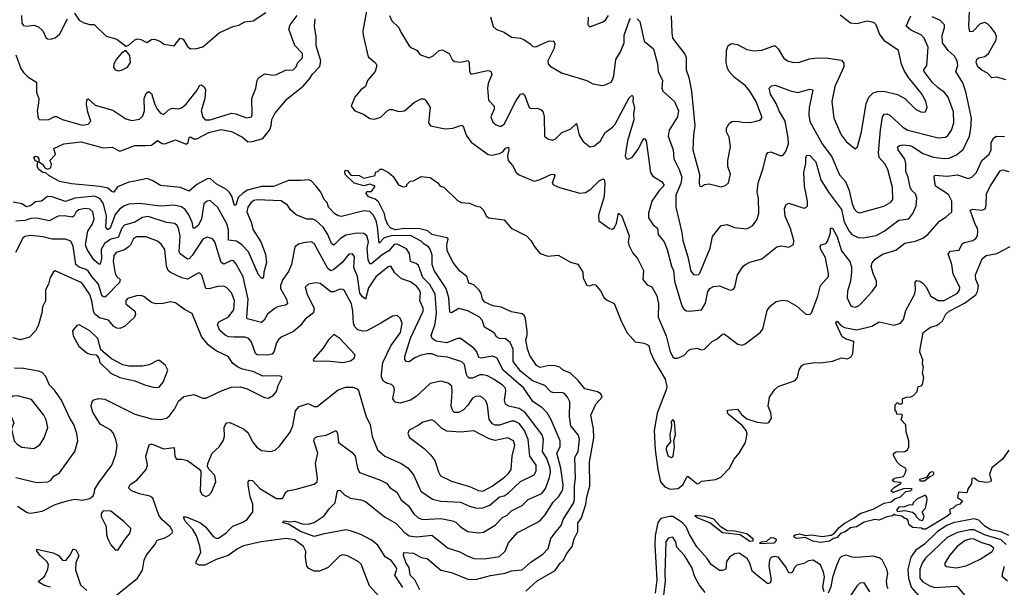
# Model space of a CAD drawing. Extents: x 1771496 to 1971148, y 471553 to 643630.
# Tile 324 of 656: x 1821760 to 1828295, y 564775 to 568538. Entities that reach past the tile are written whole.
import ezdxf

# ---------------------------------------------------------------- set-up
doc = ezdxf.new("R2010")
doc.units = 0

msp = doc.modelspace()

# ---------------------------------------------------------------- linework, layer by layer
at = {"layer": '0CON10XD'}
for points in [[(1821735.8, 568305), (1821768.8, 568215), (1821785, 568187.8), (1821817.3, 568157.3), (1821872.9, 568125), (1821872.6, 568055), (1821887, 568015), (1821884.8, 567985), (1821875.9, 567935), (1821882.7, 567885), (1821893.8, 567873.8), (1821954.6, 567875.4), (1821993, 567897), (1822005, 567896.7), (1822045, 567876.8), (1822175, 567839.7), (1822213.9, 567846.1), (1822233.1, 567865), (1822212.3, 567925), (1822203.3, 567975), (1822205, 568007.5), (1822215, 568013.8), (1822261.1, 567971.1), (1822379.2, 567939.2), (1822465, 567881.8), (1822505, 567868.9), (1822555, 567878.6), (1822578.5, 567901.5), (1822588.2, 567935), (1822587.3, 568015), (1822600.7, 568049.3), (1822615, 568062), (1822635, 568048.8), (1822658.2, 567975), (1822675, 567943.3), (1822695, 567918.1), (1822715, 567909.2), (1822755, 567945.7), (1822775, 567951.4), (1822815, 567947.1), (1822835, 567953.3), (1822865, 567977.3), (1822884.6, 568005), (1822934.4, 568065), (1822955, 568103.3), (1822965, 568106), (1822985, 568093.3), (1822993.1, 568073.1), (1822988.1, 568015), (1822963.7, 567933.7), (1822975, 567892), (1822990.8, 567875), (1823025, 567874.1), (1823165, 567917.7), (1823195, 567914.6), (1823265, 567887.8), (1823298, 567895), (1823304.3, 567905.7), (1823300.5, 568015), (1823328.2, 568085), (1823335.6, 568134.4), (1823345, 568152), (1823385, 568179.2), (1823445, 568170), (1823465, 568174.2), (1823525, 568204.2), (1823575, 568206), (1823594.2, 568225), (1823606.5, 568253.5), (1823637.1, 568285), (1823636.9, 568315), (1823587, 568367), (1823547.3, 568475), (1823556, 568504), (1823602.1, 568565)], [(1821773.2, 568565), (1821774.5, 568515), (1821785, 568500.8), (1821805, 568494.3), (1821855, 568502.5), (1821885, 568491.5), (1821913.3, 568465), (1821935, 568421.2), (1821945, 568411.2), (1821965, 568408.8), (1821995, 568417.5), (1822026.2, 568443.8), (1822077.1, 568545)], [(1822125, 568581.2), (1822155.7, 568535), (1822185, 568516.5), (1822225, 568505.5), (1822255, 568506.5), (1822335, 568430), (1822405, 568410), (1822465, 568362.5), (1822485, 568368.8), (1822525, 568404), (1822545, 568412), (1822565, 568408), (1822605, 568386), (1822635, 568405.8), (1822655, 568409.2), (1822694.1, 568394.1), (1822716.1, 568376.1), (1822785, 568364.3), (1822825, 568416.7), (1822845, 568410), (1822875, 568360.9), (1822895, 568344.6), (1822933.1, 568346.9), (1822975, 568358.5), (1823085, 568451.4), (1823175, 568492), (1823215, 568501.2), (1823255, 568524), (1823310, 568530), (1823393.8, 568585)], [(1824062, 568595), (1824038.1, 568465), (1824040, 568435), (1824072.2, 568292.2), (1824122.7, 568252.7), (1824131.2, 568235), (1824119.2, 568195), (1824068.8, 568135), (1824054.4, 568095.6), (1824025, 568072.5), (1823984.3, 568025), (1823960, 567965), (1823985, 567933.1), (1824042.9, 567912.9), (1824085, 567884), (1824115, 567878.8), (1824157.3, 567892.7), (1824200, 567935), (1824215, 567942), (1824235, 567942), (1824275, 567928.8), (1824315, 567934.2), (1824379.5, 567990.5), (1824425, 568012.5), (1824445, 568013.8), (1824455, 568003.3), (1824484.2, 567955), (1824473.8, 567855), (1824486.7, 567835), (1824585, 567813.5), (1824635, 567820), (1824695, 567839.2), (1824705, 567826.7), (1824723.4, 567773.4), (1824757.2, 567727.2), (1824870, 567645), (1824895, 567639.1), (1824945, 567651.2), (1824967.1, 567662.9), (1824985, 567685.4), (1825003.6, 567693.6), (1825005.8, 567675), (1824997.1, 567635), (1825001.4, 567605), (1825030.9, 567570.9), (1825055.4, 567525.4), (1825075, 567510.6), (1825175, 567467.8), (1825215, 567479.1), (1825285, 567512.1), (1825304.6, 567514.6), (1825312.1, 567505), (1825293.6, 567453.6), (1825302.7, 567442.7), (1825343.3, 567425), (1825478.8, 567388.8), (1825515, 567391.4), (1825550, 567415), (1825605, 567470), (1825633, 567483), (1825639.2, 567479.2), (1825644.3, 567455), (1825639.2, 567365), (1825602.5, 567242.5), (1825604.4, 567205), (1825675, 567152.9), (1825695, 567149.2), (1825708.9, 567161.1), (1825721.7, 567188.3), (1825734.3, 567255), (1825757.3, 567235), (1825805.7, 567105.7), (1825798.2, 567065), (1825802.4, 567042.4), (1825829.2, 566989.2), (1825861.1, 566955), (1825900.6, 566875), (1825895.7, 566815), (1825925, 566780), (1825955, 566765.8), (1825987.7, 566707.7), (1825998.9, 566655), (1825998.2, 566565), (1826051.2, 566441.2), (1826077.5, 566335), (1826095, 566301.9), (1826105, 566294.5), (1826125, 566294.4), (1826167.4, 566312.6), (1826202.1, 566347.9), (1826215, 566353.5), (1826255, 566360), (1826285, 566348.6), (1826305, 566352.9), (1826355, 566404.3), (1826388.7, 566421.3), (1826425, 566454), (1826435, 566456.2), (1826527.3, 566387.3), (1826555, 566380), (1826575, 566388), (1826673.8, 566465), (1826693.3, 566486.7), (1826720.9, 566609.1), (1826741.3, 566638.7), (1826781.2, 566668.8), (1826825, 566679.2), (1826855, 566674.3), (1826918.3, 566638.3), (1826977.5, 566585), (1827005, 566583.3), (1827015.6, 566594.4), (1827057.3, 566705), (1827075.3, 566774.7), (1827127.3, 566835), (1827128.8, 566855), (1827108.1, 566958.1), (1827077.5, 567015), (1827073.5, 567035), (1827080, 567045), (1827111.2, 567055), (1827122.3, 567067.7), (1827142.1, 567125), (1827141.5, 567155), (1827155, 567156.8), (1827185, 567098.6), (1827214.8, 567004.8), (1827268.5, 566935), (1827279.9, 566899.9), (1827280.6, 566865), (1827274.4, 566805), (1827255, 566738.8), (1827252.1, 566695), (1827275, 566644.3), (1827285, 566635.6), (1827305, 566632.2), (1827325, 566639.5), (1827344.3, 566655.7), (1827417.5, 566735), (1827445.7, 566775), (1827447.5, 566805), (1827423.6, 566855), (1827410.6, 566905), (1827417.1, 566925), (1827438.6, 566951.4), (1827486.3, 566983.7), (1827575, 567010.5), (1827635, 567055.4), (1827705, 567070.8), (1827755, 567090), (1827786.9, 567115), (1827865, 567202.9), (1827908.8, 567231.2), (1827945.6, 567265), (1827946.2, 567335), (1827925, 567378.2), (1827838.7, 567435), (1827830, 567495), (1827833.1, 567506.9), (1827915, 567499.8), (1827985, 567508.9), (1828055, 567485.6), (1828080, 567495), (1828109.5, 567525), (1828146.2, 567605), (1828195, 567647.3), (1828206.7, 567675), (1828208.1, 567725), (1828225.5, 567754.5), (1828242.5, 567765), (1828295, 567762.9)], [(1824214.7, 568565), (1824230.4, 568530.4), (1824277.5, 568487.5), (1824289.6, 568455), (1824345.7, 568365.7), (1824360.9, 568350.9), (1824390.8, 568339.2), (1824399.2, 568335), (1824415, 568308), (1824475, 568286.2), (1824505, 568298), (1824544, 568335), (1824565, 568337.9), (1824610.6, 568315), (1824630.5, 568275), (1824645, 568261.2), (1824685, 568256.2), (1824736.9, 568266.9), (1824742.5, 568255), (1824746, 568196), (1824755, 568177.5), (1824865, 568201.4), (1824888, 568198), (1824894.4, 568175), (1824868.8, 568115), (1824865.5, 568085), (1824872.5, 568005), (1824910, 567965), (1824908.6, 567945), (1824886.5, 567895), (1824899.8, 567859.8), (1824921.5, 567841.5), (1824945, 567831.8), (1824955, 567831.8), (1824974.7, 567845.3), (1825055, 568002), (1825085, 568044.2), (1825098.6, 568048.6), (1825109.5, 568039.5), (1825142, 567955), (1825155, 567950), (1825195, 567952.5), (1825220.3, 567940.3), (1825234.3, 567924.3), (1825241.4, 567895), (1825243.8, 567765), (1825265, 567748.8), (1825295, 567738.8), (1825315, 567746.2), (1825358.8, 567791.2), (1825415, 567812), (1825455, 567850), (1825472.4, 567772.4), (1825500.7, 567730.7), (1825545, 567696.2), (1825575, 567700.8), (1825614.4, 567735), (1825645, 567791.2), (1825695, 567825.3), (1825711.8, 567845), (1825805, 568021.2), (1825825, 568037.1), (1825832.5, 568025), (1825829.2, 567995), (1825840.8, 567955), (1825834.4, 567915), (1825836.4, 567875), (1825794, 567735), (1825779.2, 567635), (1825785, 567617.5), (1825793.6, 567613.6), (1825825, 567624), (1825865, 567679.2), (1825895, 567738.8), (1825905, 567751.2), (1825909.2, 567749.2), (1825917.3, 567735), (1825946.1, 567526.1), (1825961.8, 567501.8), (1826020, 567465), (1826034.5, 567445), (1826032.3, 567435), (1826004.2, 567405.8), (1825954.6, 567335), (1825933.1, 567255), (1825932.9, 567225), (1825965, 567178.6), (1825992.2, 567155), (1825998.1, 567115), (1826036.5, 567065), (1826058, 567015), (1826085.3, 566905), (1826099.1, 566875), (1826106.4, 566805), (1826155, 566640), (1826168.2, 566618.2), (1826185, 566608.1), (1826205.5, 566605.5), (1826285, 566614.3), (1826312.3, 566657.7), (1826327.7, 566735), (1826341.1, 566755), (1826365, 566768.8), (1826405, 566774.4), (1826475, 566744.2), (1826495, 566750), (1826505.7, 566765), (1826525, 566846.2), (1826561.2, 566905), (1826576.7, 566915)], [(1824885, 568558), (1824902.8, 568492.8), (1824925, 568472.5), (1824975, 568455.8), (1825025, 568422.5), (1825085, 568415.7), (1825106.8, 568406.8), (1825147.1, 568377.1), (1825165, 568360), (1825185, 568358.6), (1825275, 568397.5), (1825305, 568395.8), (1825311.1, 568375), (1825305.5, 568345), (1825265.5, 568265), (1825268.1, 568245), (1825280.6, 568230.6), (1825355, 568185.7), (1825525, 568134.2), (1825565, 568113.1), (1825625, 568102.9), (1825645, 568105.8), (1825685, 568123.8), (1825695, 568140), (1825703.6, 568166.4), (1825715.9, 568274.1), (1825747.2, 568325), (1825772, 568385), (1825771.1, 568435), (1825807.5, 568535), (1825815, 568547.1)], [(1825533.3, 568555), (1825531.2, 568505), (1825545, 568491.2), (1825625, 568520.8), (1825648, 568535), (1825666.9, 568565)], [(1825858, 568545), (1825875.4, 568525.4), (1825905.8, 568395), (1825965.6, 568345), (1825993.2, 568245), (1825998.2, 568195), (1826027.3, 568135), (1826022.5, 568085), (1826027.5, 568065), (1826105, 567996.7), (1826131.9, 567935), (1826126, 567895), (1826070.3, 567805), (1826063.9, 567765), (1826098.2, 567675), (1826101.3, 567615), (1826137.6, 567545), (1826153.9, 567495), (1826149, 567451), (1826114, 567375), (1826114.6, 567295), (1826155, 567126.2), (1826161.4, 567075), (1826194.7, 566965), (1826215, 566871.2), (1826235, 566845.8), (1826265, 566848.6), (1826275, 566857.5), (1826343.2, 567023.2), (1826358.3, 567101.7), (1826415.6, 567174.4), (1826455, 567180.6), (1826505, 567159.4), (1826585, 567151.8), (1826625, 567173.1), (1826654.5, 567215), (1826665.4, 567255), (1826662.7, 567355), (1826654.4, 567395), (1826661.5, 567455), (1826695.4, 567554.6), (1826715.6, 567644.4), (1826725, 567658), (1826745, 567661.9), (1826805, 567638.1), (1826825, 567637.5), (1826845, 567664), (1826861.6, 567715), (1826860.9, 567755), (1826840.8, 567865), (1826800, 567935), (1826781.7, 567981.7), (1826742, 568045), (1826734, 568085), (1826749.7, 568100.3), (1826775, 568103.1), (1826875.8, 568065.8), (1826925, 568056.2), (1827005, 568077.5), (1827023.1, 568073.1), (1827000.8, 567955), (1826997.8, 567905), (1827005, 567864.2), (1827085, 567714.6), (1827149.4, 567629.4), (1827200.5, 567510.5), (1827240.2, 567465), (1827266.1, 567406.1), (1827285, 567316.7), (1827297.5, 567285), (1827315, 567264.6), (1827335, 567257.5), (1827495, 567302.5), (1827542.1, 567327.9), (1827554.6, 567345), (1827552, 567425), (1827522.5, 567545), (1827502.6, 567582.6), (1827465, 567624.4), (1827459.5, 567655), (1827472.8, 567807.2), (1827486.4, 567893.6), (1827497.2, 567912.8), (1827515, 567914.5), (1827535, 567904.6), (1827620.7, 567825), (1827655, 567805.2), (1827855, 567753.8), (1827905, 567760.3), (1827920.2, 567769.8), (1827943.8, 567806.2), (1827958.7, 567855), (1827957.7, 567927.7), (1827921.2, 568025), (1827896.8, 568055), (1827855.6, 568085.6), (1827816.7, 568125), (1827761.8, 568195), (1827760, 568205), (1827781.1, 568235), (1827789.1, 568355), (1827761.8, 568415), (1827745.5, 568435), (1827671.7, 568471.7), (1827644.4, 568495), (1827674.4, 568564.4)], [(1826083.8, 568563.8), (1826087.3, 568452.7), (1826093.1, 568415), (1826175, 568309.2), (1826183, 568287), (1826182.5, 568205), (1826202.1, 568155), (1826219.6, 568065), (1826240.8, 567835), (1826231.1, 567775), (1826226.7, 567675), (1826272.1, 567512.1), (1826269.2, 567455), (1826275, 567433.3), (1826285, 567431.2), (1826304.4, 567445.6), (1826335, 567450.4), (1826415, 567428.9), (1826445, 567439.4), (1826464.4, 567455.6), (1826476.9, 567515), (1826459.4, 567565), (1826459.5, 567605), (1826478.2, 567695), (1826468.7, 567758.7), (1826451.1, 567795), (1826451.8, 567818.2), (1826469.5, 567850.5), (1826486.1, 567863.9), (1826524.2, 567865.8), (1826555, 567858.9), (1826605, 567855.6), (1826647.5, 567865), (1826676.7, 567875), (1826685.6, 567884.4), (1826685.7, 567895), (1826647.5, 567995), (1826606.4, 568065), (1826575, 568101.1), (1826505, 568155.5), (1826468.1, 568195), (1826457.8, 568215), (1826449.4, 568255), (1826450.6, 568335), (1826462.1, 568367.9), (1826485, 568380.8), (1826525, 568373.1), (1826585, 568340.6), (1826635, 568332.5), (1826685, 568336.7), (1826765, 568366), (1826774.1, 568364.1), (1826794.5, 568344.5), (1826830, 568285), (1826855, 568265.8), (1826895.8, 568254.2), (1826935, 568255.7), (1827001.2, 568278.8), (1827055, 568284.6), (1827125, 568283.1), (1827215, 568268.8), (1827230.5, 568250.5), (1827229.2, 568225), (1827170.6, 568095), (1827149.4, 567995), (1827163.1, 567885), (1827211.4, 567775), (1827245, 567730.8), (1827305, 567682.5), (1827320, 567695), (1827346.5, 567795), (1827377.9, 567982.1), (1827395.8, 568025), (1827425, 568052.9), (1827455, 568062.2), (1827495, 568063.3), (1827585, 568042.9), (1827634.7, 568014.7), (1827706.2, 567945), (1827745, 567926), (1827771.7, 567928.3), (1827782.5, 567955), (1827775, 567998.8), (1827745, 568048.1), (1827659.1, 568155), (1827631, 568201), (1827612.8, 568242.8), (1827593.4, 568333.4), (1827502.5, 568395), (1827465.5, 568445), (1827444.5, 568504.5), (1827429.2, 568519.2), (1827385, 568528.8), (1827315, 568511.5), (1827275, 568514.5), (1827205, 568569.1)], [(1826576.7, 566915), (1826605, 566930.6), (1826686.4, 566953.6), (1826785, 567032), (1826815, 567038.8), (1826865, 567030), (1826895, 567047.5), (1826897.1, 567075), (1826875, 567154), (1826840, 567235), (1826835.6, 567285), (1826845, 567311.2), (1826865, 567322.5), (1826965, 567288.1), (1826978, 567292), (1826987.8, 567305), (1826989.1, 567335), (1826968.6, 567435), (1826963.5, 567525), (1826977.3, 567585), (1826977.5, 567622.5), (1826985, 567640), (1827005, 567638), (1827043.5, 567595), (1827077.2, 567477.2), (1827127.7, 567395), (1827215, 567280.6), (1827232.4, 567197.6), (1827265.2, 567135.2), (1827283.6, 567115), (1827325, 567094.6), (1827358, 567092), (1827445, 567106.7), (1827498.5, 567135), (1827595, 567207.9), (1827661.2, 567218.8), (1827687.3, 567252.7), (1827709.3, 567305), (1827713.8, 567353.8), (1827705, 567382.9), (1827681.1, 567405), (1827670, 567425), (1827657.3, 567495), (1827641.3, 567531.3), (1827640.9, 567585), (1827634.1, 567614.1), (1827589.4, 567675), (1827587.5, 567695), (1827600, 567705), (1827621.3, 567708.7), (1827665, 567703.6), (1827685, 567697.1), (1827755, 567650.6), (1827825, 567626.7), (1827895, 567617.5), (1827929.1, 567620.9), (1827978.3, 567641.7), (1828022.7, 567677.3), (1828064, 567765), (1828073.7, 567816.3), (1828078, 567885), (1828039, 568059), (1828018.7, 568118.7), (1827973.5, 568195), (1827985.3, 568234.7), (1827981.2, 568265), (1827965, 568297.3), (1827921.8, 568335), (1827884.7, 568385), (1827881.3, 568435), (1827898.2, 568485), (1827896.9, 568505), (1827866.7, 568535), (1827816.4, 568556.4)], [(1828305, 568138.9), (1828245, 568156.5), (1828212.3, 568152.3), (1828183.2, 568183.2), (1828145, 568202.7), (1828118.4, 568225), (1828108.8, 568255), (1828113.1, 568276.9), (1828125, 568286), (1828164.8, 568295.2), (1828190, 568315), (1828240, 568405), (1828243.1, 568426.9), (1828235, 568452.2), (1828205, 568488.8), (1828185, 568509.6), (1828165, 568520), (1828135, 568510.4), (1828085, 568459.4), (1828065, 568458.8), (1828058.9, 568495), (1828064.6, 568595)], [(1824415, 564757.1), (1824383.6, 564823.6), (1824352.4, 564855), (1824345.9, 564905), (1824324.5, 564935), (1824307, 564985), (1824309.4, 565005), (1824375, 565001.8), (1824425, 564971.2), (1824465, 564965.4), (1824555, 564888.8), (1824625, 564873.2), (1824735, 564828.9), (1824785, 564826.8), (1824885, 564852.8), (1824981.8, 564868.2), (1825025, 564884.5), (1825095, 564891.1), (1825155, 564943.5), (1825232.3, 564995), (1825267.4, 565032.6), (1825285, 565097.5), (1825321.5, 565145), (1825353.6, 565185), (1825366.9, 565225), (1825435, 565332.9), (1825442.8, 565357.2), (1825442.5, 565447.5), (1825449.2, 565495), (1825443.5, 565635), (1825467.4, 565675), (1825475.9, 565755.9), (1825466.2, 565786.2), (1825418.5, 565845), (1825409.3, 565905), (1825411.5, 566005), (1825396, 566036), (1825375, 566060), (1825355.6, 566065.6), (1825305, 566063.3), (1825285, 566069.6), (1825245, 566112), (1825164.6, 566144.6), (1825085.3, 566205), (1825035, 566271.4), (1825034.4, 566354.4), (1825015, 566397.1), (1824985, 566422.1), (1824945, 566424.7), (1824924, 566435), (1824914.4, 566455), (1824898.5, 566468.5), (1824845, 566500.5), (1824829.6, 566545), (1824811.2, 566565), (1824735, 566607), (1824675, 566622.8), (1824625, 566594.3), (1824615, 566598.8), (1824608.2, 566695), (1824591.6, 566755), (1824511.1, 566875), (1824498.4, 566915), (1824496.7, 566976.7), (1824485, 567015.6), (1824471.1, 567035), (1824445, 567049.1), (1824425, 567070.8), (1824355, 567106.7), (1824225, 567104.9), (1824179.1, 567090.9), (1824145, 567056.7), (1824135.7, 567165), (1824125.8, 567205.8), (1824106.6, 567245), (1824085, 567266.7), (1824045, 567271.8), (1823895, 567233.3), (1823875, 567236.9), (1823852, 567252), (1823810.6, 567295), (1823800.8, 567325), (1823782, 567345), (1823758.8, 567395), (1823728.8, 567435), (1823695, 567468.8), (1823677.3, 567477.3), (1823625, 567470.9), (1823545, 567472.7), (1823445, 567431.7), (1823365, 567431.9), (1823273, 567407), (1823241, 567389), (1823211.4, 567358.6), (1823195, 567308.8), (1823185, 567306.2), (1823169.1, 567369.1), (1823153.4, 567393.4), (1823132.4, 567412.4), (1823065, 567449.6), (1823025, 567485.3), (1823005, 567483.4), (1822935.8, 567445), (1822885, 567400.7), (1822828, 567425), (1822695, 567439.4), (1822645, 567470.8), (1822605.5, 567485.5), (1822512.5, 567465), (1822485, 567460.4), (1822410.5, 567429.5), (1822385, 567395.6), (1822375, 567396.5), (1822345, 567421.4), (1822292.9, 567432.9), (1822105, 567450.2), (1822025, 567464.8), (1821954.5, 567505), (1821935, 567522.5), (1821914.3, 567525), (1821886.4, 567545), (1821877.3, 567565), (1821880, 567595), (1821863.4, 567603.4), (1821854, 567626), (1821865, 567634), (1821879.1, 567629.1), (1821887.5, 567615), (1821887.5, 567595), (1821910.9, 567580.9), (1821926.7, 567555), (1821945, 567546.2), (1821967.5, 567555), (1821971.7, 567581.7), (1821960, 567605), (1821997.5, 567645), (1821987.5, 567685), (1822052.5, 567715), (1822169.1, 567729.1), (1822315, 567688.1), (1822375, 567692), (1822425, 567666.7), (1822525, 567703.5), (1822594.7, 567704.7), (1822635, 567706.9), (1822675, 567736.9), (1822705, 567717.2), (1822724.2, 567714.2), (1822795, 567740.8), (1822865, 567713.3), (1822877.5, 567725), (1822885, 567756), (1822895, 567761.4), (1822915, 567747.7), (1822935, 567749.1), (1823015, 567791.3), (1823095, 567810.3), (1823165, 567796.9), (1823238.3, 567758.3), (1823275, 567728.2), (1823305, 567730), (1823375, 567750), (1823417.3, 567805), (1823429.5, 567835), (1823434.2, 567875.8), (1823454.7, 567915.3), (1823535, 568012.9), (1823642, 568098), (1823684.7, 568145), (1823703.8, 568176.2), (1823753, 568227), (1823758.1, 568265), (1823728.8, 568365), (1823728.7, 568425), (1823717.9, 568495), (1823721.5, 568545)], [(1822415, 568200), (1822435, 568203.1), (1822475.9, 568224.1), (1822495.4, 568255), (1822490.6, 568300.6), (1822465, 568333.3), (1822435, 568316), (1822402.9, 568277.1), (1822385.6, 568245), (1822383.4, 568223.4), (1822395, 568206), (1822415, 568200)], [(1825120, 564750), (1825195, 564816.4), (1825314.5, 564885), (1825348.1, 564935), (1825367.3, 564952.7), (1825391.8, 564998.2), (1825427.1, 565045), (1825439.7, 565095), (1825463.4, 565145), (1825465, 565200.8), (1825489.3, 565235), (1825516.7, 565325), (1825523.2, 565375), (1825543.1, 565445), (1825542.5, 565605), (1825571.4, 565765), (1825569.4, 565825), (1825551.4, 565915), (1825585, 565988.6), (1825626.7, 566035), (1825617.7, 566057.7), (1825595, 566070.4), (1825510.9, 566090.9), (1825466.3, 566145), (1825415, 566193.8), (1825367.5, 566215), (1825345, 566234.3), (1825313.4, 566243.4), (1825275, 566245.5), (1825215, 566232.5), (1825191.1, 566245), (1825145, 566312.5), (1825131.2, 566355), (1825119.2, 566415), (1825128.8, 566445), (1825128.6, 566475), (1825117.8, 566555), (1825109.6, 566575), (1825095, 566586.8), (1825025, 566601.7), (1824955, 566631.2), (1824900.1, 566640.1), (1824846.2, 566666.2), (1824831.4, 566685), (1824821.9, 566725), (1824809.4, 566745), (1824775, 566780), (1824740.2, 566790.2), (1824727.5, 566835), (1824681.3, 566871.3), (1824637.9, 566927.9), (1824597.5, 567005), (1824594.5, 567045), (1824604.2, 567085), (1824595, 567091.1), (1824495, 567114.8), (1824468.2, 567138.2), (1824415, 567150.6), (1824315, 567153.7), (1824255, 567144.5), (1824222.5, 567155), (1824204.7, 567175), (1824188.4, 567215), (1824182, 567252), (1824141.3, 567331.3), (1824118.7, 567348.7), (1824075, 567363.3), (1824060, 567385), (1824065, 567400), (1824095, 567400), (1824120, 567435), (1824083, 567447), (1824045, 567437.5), (1823980, 567455), (1823920.9, 567510.9), (1823918.8, 567531.2), (1823925, 567540), (1823935, 567538.6), (1823958, 567508), (1824014.3, 567504.3), (1824045, 567487.5), (1824120, 567505), (1824121.7, 567528.3), (1824138.3, 567531.7), (1824153, 567547), (1824165, 567547.5), (1824207.5, 567525), (1824238, 567498), (1824275, 567442.5), (1824305, 567430), (1824330, 567435), (1824330, 567445), (1824351.7, 567468.3), (1824375, 567470), (1824425, 567497.5), (1824485, 567492.5), (1824535, 567457.5), (1824550, 567435), (1824575, 567427.5), (1824665, 567340), (1824690, 567325), (1824745, 567322.5), (1824785, 567304), (1824817, 567297), (1824837.1, 567277.1), (1824858.1, 567235), (1824874, 567224), (1824975, 567211.2), (1825022.5, 567155), (1825123.3, 567105), (1825153.3, 567075), (1825179.5, 567029.5), (1825215, 566987.5), (1825265, 566970), (1825335, 566977.5), (1825415, 566931.2), (1825465, 566917.5), (1825496.7, 566865), (1825500, 566825), (1825525, 566777.5), (1825545, 566772.5), (1825567, 566783), (1825580.7, 566780.7), (1825615, 566741.2), (1825640, 566695), (1825658.9, 566678.9), (1825705.7, 566655.7), (1825754.6, 566534.6), (1825791.8, 566461.8), (1825845, 566403.3), (1825905, 566392.9), (1825935, 566378), (1825944.5, 566335), (1825973.3, 566273.3), (1826043.1, 566155), (1826054.3, 566105), (1826051.5, 566085), (1825990.7, 565929.3), (1825971.6, 565815), (1825977.7, 565685), (1825995.1, 565555), (1826013.2, 565475), (1826041.6, 565441.6), (1826076.7, 565425), (1826130.7, 565429.3), (1826164.5, 565455.5), (1826185, 565501.8), (1826195, 565511.2), (1826255, 565461.9), (1826265, 565461.4), (1826285, 565479.2), (1826380.9, 565489.1), (1826413.8, 565505), (1826470, 565565), (1826501.2, 565625), (1826535, 565663.3), (1826577.5, 565735), (1826587.7, 565792.3), (1826582, 565815), (1826555, 565847.5), (1826462.7, 565922.7), (1826456.2, 565945), (1826460, 565950), (1826525, 565956.2), (1826551.1, 565921.1), (1826585, 565892), (1826655, 565869.2), (1826715, 565861.9), (1826732.6, 565867.4), (1826750.6, 565895), (1826745, 565932.5), (1826727.1, 565975), (1826736.7, 566035), (1826770, 566085), (1826794.2, 566105.8), (1826906.7, 566145), (1826921.2, 566165), (1826932.7, 566217.3), (1826950, 566245), (1826965.9, 566254.1), (1827034.2, 566265.8), (1827075, 566262.5), (1827155, 566273.5), (1827215, 566296.5), (1827255, 566290.5), (1827277.8, 566302.2), (1827289.2, 566325), (1827295.8, 566405), (1827245, 566418.9), (1827219.2, 566435), (1827176, 566525), (1827185, 566539.2), (1827209.5, 566509.5), (1827235, 566497.9), (1827315, 566482.7), (1827414.5, 566505.5), (1827465, 566535.8), (1827563.6, 566513.6), (1827605, 566526.4), (1827625, 566550.8), (1827641, 566609), (1827699.1, 566715), (1827705.3, 566745), (1827703.4, 566796.6), (1827711.7, 566808.3), (1827733.3, 566805), (1827755, 566790.6), (1827775, 566768.1), (1827806.1, 566705), (1827855, 566677.1), (1827895, 566676.3), (1827983.3, 566725), (1827997.7, 566745), (1828000, 566765), (1827955, 566851.4), (1827947.6, 566915), (1827922, 566985), (1827937.1, 567002.9), (1827995, 567010.6), (1828015, 567052), (1828028.2, 567061.8), (1828085, 567074.5), (1828105, 567087.1), (1828116.4, 567105), (1828119.6, 567135), (1828117.3, 567155), (1828101.7, 567181.7), (1828069.2, 567275), (1828085, 567282.9), (1828145, 567274.6), (1828166.7, 567285), (1828174.7, 567305.3), (1828176, 567385), (1828202.4, 567437.6), (1828267.5, 567535), (1828285, 567541.8), (1828325, 567531.6)], [(1824825, 566293.5), (1824808.2, 566298.2), (1824794.7, 566335), (1824775, 566359.2), (1824685, 566423.5), (1824665, 566423.8), (1824595, 566395.9), (1824525, 566406.9), (1824497.9, 566425), (1824492, 566445), (1824517.6, 566522.4), (1824526.4, 566595), (1824518, 566718), (1824482.4, 566782.4), (1824435, 566827.7), (1824407.9, 566907.9), (1824391.9, 566921.9), (1824354.8, 566934.8), (1824347.3, 566987.3), (1824328.5, 567018.5), (1824265, 567050), (1824245, 567048), (1824211.2, 567005), (1824165, 566979.5), (1824095, 566919.3), (1824085, 566919.6), (1824072.9, 566945), (1824066.6, 567023.4), (1824075.3, 567065), (1824065.3, 567105), (1824045, 567121.3), (1823996.8, 567123.2), (1823925, 567110), (1823886.8, 567085), (1823845, 567043.8), (1823830, 567055), (1823804.7, 567115), (1823775, 567162.5), (1823725, 567207.3), (1823705, 567215.8), (1823665, 567214.7), (1823595, 567243.6), (1823560.9, 567275), (1823538.7, 567308.7), (1823496.1, 567336.1), (1823335, 567344), (1823315, 567339.1), (1823295, 567324.5), (1823275.3, 567295), (1823267.1, 567265), (1823296, 567196), (1823308.9, 567145), (1823361.5, 567065), (1823392.7, 566982.7), (1823397.3, 566925), (1823379.6, 566865), (1823378.2, 566831.8), (1823375, 566823.8), (1823365, 566824.2), (1823345, 566847.3), (1823279.4, 566999.4), (1823235, 567045.2), (1823200.1, 567070.1), (1823145.3, 567075.3), (1823145.9, 567145), (1823134.4, 567184.4), (1823075, 567293.1), (1823025, 567340), (1823005, 567335.7), (1822982.4, 567317.6), (1822967.4, 567215), (1822945, 567174.6), (1822925, 567157.3), (1822915, 567154.5), (1822911.1, 567161.1), (1822904.8, 567195), (1822883.8, 567243.8), (1822859.1, 567279.1), (1822835, 567297.9), (1822785, 567309.2), (1822695, 567300.9), (1822555, 567319.2), (1822485, 567314), (1822455, 567303.9), (1822425.5, 567285), (1822395, 567247.1), (1822361.8, 567155), (1822345, 567145.4), (1822332.7, 567162.7), (1822335.5, 567235), (1822316.4, 567316.4), (1822295, 567349.5), (1822258.1, 567368.1), (1822126, 567354), (1822065, 567333.3), (1821975, 567364.7), (1821945, 567366.9), (1821905, 567334.5), (1821865, 567329.6), (1821832.7, 567305), (1821805, 567296.8), (1821775, 567318.2), (1821717.7, 567327.7)], [(1823595.7, 565425.7), (1823715, 565459.4), (1823734.2, 565475), (1823736.5, 565495), (1823722.9, 565595), (1823738.7, 565665), (1823713.3, 565745), (1823716.8, 565763.2), (1823736.4, 565773.6), (1823795, 565782.7), (1823860, 565815), (1823870.5, 565795), (1823876.9, 565735), (1823965, 565670.9), (1823986.1, 565645), (1824002.9, 565565), (1824016.4, 565536.4), (1824155.9, 565485.9), (1824195.4, 565465.4), (1824218, 565435), (1824262.9, 565405), (1824292.5, 565355), (1824340.5, 565315), (1824375, 565263.3), (1824404.4, 565235), (1824435, 565224.6), (1824555, 565230), (1824633.3, 565215), (1824655, 565206.2), (1824685.3, 565175.3), (1824735, 565145.4), (1824804.6, 565135.4), (1824839.4, 565140.6), (1824915, 565185.5), (1824965, 565237.9), (1824995, 565253.3), (1825025, 565280.8), (1825095, 565318), (1825135, 565356.2), (1825225, 565396.2), (1825249.5, 565430.5), (1825277.2, 565502.8), (1825283.4, 565535), (1825280.3, 565565), (1825257.7, 565627.7), (1825230.2, 565675), (1825236.9, 565755), (1825228.7, 565785), (1825114.3, 565934.3), (1825075, 565959.5), (1825005, 565976.2), (1824985, 565988.6), (1824977.1, 566015), (1824986.2, 566075), (1824983.8, 566095), (1824965.5, 566115), (1824908.6, 566151.4), (1824865, 566176.7), (1824835, 566183.5), (1824815, 566182.5), (1824765, 566160.4), (1824745, 566160.5), (1824735, 566166.9), (1824725.7, 566185.7), (1824711.9, 566251.9), (1824695, 566270.5), (1824600.1, 566300.1), (1824535, 566307.3), (1824495, 566322.1), (1824465, 566322.4), (1824418.3, 566311.7), (1824383.2, 566296.8), (1824345, 566270.5), (1824325, 566270.8), (1824316.7, 566285), (1824316.2, 566305), (1824355, 566425.6), (1824438.8, 566605), (1824438.8, 566625), (1824416.7, 566675), (1824419.4, 566725), (1824414.7, 566745), (1824395, 566769.4), (1824355, 566800), (1824295, 566820.9), (1824249.7, 566859.7), (1824224.3, 566904.3), (1824205, 566898.8), (1824125, 566834.2), (1824075, 566760.6), (1824055, 566686.2), (1824035, 566701.5), (1824018.4, 566725), (1824002.5, 566835), (1823978.3, 566895), (1823981.9, 566965), (1823970, 566985), (1823945, 566983.1), (1823901.1, 566928.9), (1823845, 566881.8), (1823825, 566872.1), (1823805, 566887.8), (1823715.3, 567055.3), (1823695, 567064.5), (1823645, 567059.5), (1823611.1, 567048.9), (1823587.1, 567032.9), (1823565, 566914), (1823545, 566868.1), (1823505.8, 566815), (1823490.7, 566775), (1823492.3, 566755), (1823530, 566685), (1823536.9, 566653.1), (1823525.3, 566644.7), (1823471.2, 566635), (1823455, 566626.4), (1823404.6, 566585.4), (1823382.5, 566545), (1823365, 566530), (1823270.6, 566555), (1823266.9, 566565), (1823275.6, 566685), (1823243.7, 566833.7), (1823195, 566921.4), (1823178.8, 566938.8), (1823165, 566941.5), (1823115, 566918.2), (1823097.3, 566927.3), (1823055.7, 567065.7), (1823040.8, 567085), (1823005, 567096.2), (1822975, 567082.9), (1822905, 566974.6), (1822885, 566952.9), (1822875, 566950), (1822825.8, 566985.8), (1822818, 566998), (1822824.7, 567104.7), (1822815.3, 567155.3), (1822804.3, 567175), (1822786.7, 567186.7), (1822735, 567192.5), (1822612.7, 567232.7), (1822575, 567226.6), (1822523.7, 567196.3), (1822455, 567175.2), (1822439.1, 567155), (1822414.6, 567095), (1822365, 567083), (1822324.3, 567055), (1822301.7, 567015), (1822302.4, 566955), (1822295, 566917.5), (1822285, 566917.5), (1822252.9, 566945), (1822207.6, 567015), (1822196.2, 567045), (1822211.8, 567135), (1822240.5, 567179.5), (1822255.3, 567215), (1822245, 567264.2), (1822225, 567282.8), (1822193.6, 567286.4), (1822153.2, 567276.8), (1822135.5, 567265), (1822122.4, 567237.6), (1822110.2, 567229.8), (1822055, 567237.4), (1822015, 567234.7), (1821955, 567204.2), (1821875, 567223.1), (1821835, 567219.5), (1821795, 567206.5), (1821735, 567201.4)], [(1822393.2, 564716.8), (1822542.9, 564835), (1822575, 564888.8), (1822586.2, 564953.8), (1822599.4, 564985), (1822660.4, 565059.6), (1822673, 565087), (1822719.7, 565100.3), (1822752.7, 565117.3), (1822773.3, 565135), (1822775.8, 565145), (1822759.2, 565175), (1822703.1, 565223.1), (1822683, 565253), (1822644.3, 565365), (1822625, 565378.5), (1822555, 565393.6), (1822502.5, 565415), (1822482.5, 565435), (1822493.4, 565456.6), (1822537.8, 565485), (1822600.6, 565555), (1822607.5, 565585), (1822597.8, 565645), (1822620, 565720), (1822634.2, 565725.8), (1822715, 565692.2), (1822785, 565701.2), (1822790.6, 565645), (1822800, 565625), (1822835, 565624.2), (1822874.3, 565614.3), (1822949.3, 565559.3), (1822962.5, 565545), (1822963.6, 565533.6), (1822957.1, 565415), (1822969.1, 565389.1), (1822995, 565376), (1823015, 565385.7), (1823032.9, 565405), (1823061.9, 565475), (1823055.5, 565515.5), (1823017.5, 565555), (1823007.5, 565575), (1823010, 565595), (1823037.5, 565665), (1823085, 565705.6), (1823111.5, 565745), (1823118.9, 565775), (1823116.4, 565833.6), (1823125.5, 565854.5), (1823135.6, 565864.4), (1823155, 565866.9), (1823245, 565825.8), (1823275, 565801.2), (1823306.6, 565736.6), (1823332.9, 565705), (1823365, 565682.7), (1823425, 565675.5), (1823455, 565684.4), (1823485, 565710.6), (1823555.9, 565804.1), (1823573.9, 565845), (1823591.8, 565945), (1823615, 565974.4), (1823675, 565992.9), (1823715, 565974.3), (1823735, 565974.4), (1823875, 566084.6), (1823925, 566102.3), (1823972.2, 566102.2), (1824000.4, 566090.4), (1824009.4, 566079.4), (1824060.6, 565905), (1824085.6, 565855), (1824100.5, 565775), (1824136, 565686), (1824182.9, 565645), (1824292.5, 565595), (1824337.1, 565567.1), (1824375, 565520), (1824422.7, 565412.7), (1824500, 565360), (1824555, 565345.4), (1824685, 565340), (1824745, 565313.3), (1824795, 565299.1), (1824835, 565302), (1824880.1, 565319.9), (1824945, 565374.7), (1824975, 565381.8), (1825001.7, 565398.3), (1825083.7, 565476.3), (1825175, 565520), (1825188.4, 565545), (1825186.9, 565585), (1825145.4, 565645), (1825135.3, 565755), (1825110.5, 565815), (1825075, 565859.7), (1825045, 565875.8), (1825025, 565875.2), (1824945, 565848.9), (1824915, 565849.1), (1824897.9, 565857.9), (1824876.4, 565886.4), (1824865, 565982.5), (1824855, 566010.8), (1824835, 566031.9), (1824815, 566041.1), (1824785, 566039.4), (1824765, 566028.6), (1824735, 565981.4), (1824705, 565951.1), (1824675, 565933.1), (1824645, 565934.3), (1824634.4, 565945), (1824622.9, 565975), (1824631.4, 566068.6), (1824627.3, 566107.3), (1824605, 566128.5), (1824555, 566140.6), (1824485, 566125.8), (1824390.8, 566039.2), (1824355, 566016.1), (1824285, 565994.6), (1824251.8, 566001.8), (1824235.8, 566025), (1824248.1, 566085), (1824244.3, 566104.3), (1824228.3, 566118.3), (1824195, 566127.5), (1824175, 566142), (1824162.5, 566165), (1824161.2, 566185), (1824170.9, 566265), (1824224, 566375), (1824288.7, 566465), (1824298.2, 566525), (1824285, 566560), (1824265, 566577.5), (1824235, 566572.5), (1824156, 566525), (1824065, 566474.6), (1824035, 566472), (1824005, 566481.3), (1823985, 566502.2), (1823975.3, 566525), (1823971.9, 566605), (1823961.4, 566655), (1823915, 566740), (1823905, 566748.2), (1823885, 566751.2), (1823845, 566733.4), (1823825, 566733.4), (1823755, 566788.5), (1823725, 566794.5), (1823676.7, 566785), (1823655.9, 566764.1), (1823668.5, 566715), (1823715, 566626), (1823711.1, 566595), (1823655, 566552.9), (1823625, 566510), (1823578.3, 566471.7), (1823500, 566435), (1823480.2, 566419.8), (1823464.6, 566395), (1823449.6, 566340.4), (1823435, 566320.5), (1823405, 566312.8), (1823336.5, 566316.5), (1823325, 566325.8), (1823299, 566399), (1823281.5, 566425), (1823255, 566434.2), (1823183.6, 566433.6), (1823146.2, 566436.2), (1823125, 566446.9), (1823088, 566478), (1823074.1, 566515), (1823081.5, 566535), (1823143.2, 566565), (1823181.6, 566615), (1823185.7, 566675.7), (1823165, 566726.5), (1823135, 566760), (1823115, 566771.2), (1823075, 566768.8), (1823015, 566753.8), (1822996.8, 566756.8), (1822968.6, 566845), (1822956.9, 566856.9), (1822945, 566856.9), (1822875, 566817.1), (1822836.1, 566826.1), (1822761.7, 566861.7), (1822746.1, 566876.1), (1822733.6, 566903.6), (1822724.6, 567015), (1822699.6, 567049.6), (1822675, 567069.2), (1822598.8, 567098.8), (1822535, 567098.7), (1822515, 567085.5), (1822495.2, 567044.8), (1822480.6, 567029.4), (1822455, 567012.7), (1822401.5, 566995), (1822385.8, 566975), (1822380, 566935), (1822394.8, 566855), (1822405.8, 566835.8), (1822426.9, 566815), (1822422.4, 566795), (1822335, 566704.6), (1822325, 566698.2), (1822315, 566700), (1822304.2, 566715), (1822284.3, 566785), (1822238.8, 566835), (1822218.1, 566868.1), (1822201, 566881), (1822155, 566897), (1822133.9, 566915), (1822115, 567036.2), (1822098.8, 567068.8), (1822065, 567083.1), (1821975, 567083.1), (1821915, 567098.5), (1821832.7, 567107.3), (1821795, 567100), (1821781.5, 567088.5), (1821732.5, 566995)], [(1828325, 565683.3), (1828283.3, 565625), (1828212.5, 565567.5), (1828197.5, 565525), (1828206.7, 565485), (1828202.5, 565475), (1828175, 565470), (1828127, 565477), (1828112.5, 565485), (1828095, 565497.5), (1828080, 565495), (1828077, 565463), (1828055, 565430), (1828045, 565400), (1827990, 565405), (1827985, 565370), (1828017.5, 565347.5), (1828000, 565325), (1827973, 565317), (1827955, 565300), (1827940, 565295), (1827930, 565285), (1827937.5, 565265), (1827912.5, 565245), (1827775, 565160), (1827755, 565160), (1827745, 565167.5), (1827685, 565170), (1827661.7, 565191.7), (1827657, 565217), (1827648.3, 565228.3), (1827635, 565230), (1827615, 565246.7), (1827572.5, 565252.5), (1827565, 565260), (1827551.7, 565248.3), (1827515, 565242.5), (1827465, 565220), (1827435, 565223.3), (1827365, 565206.9), (1827313.5, 565176.5), (1827275, 565167.9), (1827238.6, 565141.4), (1827208, 565132), (1827185, 565105.4), (1827161.7, 565098.3), (1827135, 565080.2), (1827075, 565072), (1827025, 565080.3), (1826975, 565104.6), (1826915, 565099.2), (1826902.2, 565105), (1826898.9, 565115), (1826907.1, 565122.9), (1826935, 565128.4), (1826975, 565118.9), (1827015, 565122.4), (1827085, 565111.3), (1827145, 565119.2), (1827166.9, 565133.1), (1827199, 565171), (1827231.4, 565198.6), (1827299.2, 565235), (1827337.1, 565262.9), (1827425, 565293.3), (1827497.6, 565332.4), (1827545, 565341.4), (1827568.7, 565361.3), (1827605.7, 565375), (1827640.6, 565409.4), (1827672.5, 565415), (1827682.5, 565425), (1827675, 565430), (1827625, 565427.5), (1827555, 565403.3), (1827542.5, 565415), (1827563.9, 565436.1), (1827610, 565465), (1827605, 565470), (1827563, 565473), (1827550, 565485), (1827565, 565497.5), (1827625, 565510), (1827640, 565535), (1827642.5, 565555), (1827640, 565565), (1827605, 565582.5), (1827583.9, 565603.9), (1827558.3, 565648.3), (1827558.3, 565661.7), (1827577, 565673), (1827635, 565674), (1827651.2, 565685), (1827661.2, 565705), (1827662, 565745), (1827642.5, 565805), (1827641.7, 565851.7), (1827610, 565885), (1827620, 565915), (1827615, 565920), (1827581.7, 565921.7), (1827578.3, 565938.3), (1827570, 565945), (1827570, 565985), (1827585, 566000), (1827595, 565990), (1827615, 565990), (1827620, 565995), (1827620, 566025), (1827643.6, 566036.4), (1827675, 566037.5), (1827693, 566047), (1827717, 566073), (1827723.6, 566106.4), (1827745, 566110), (1827751.7, 566118.3), (1827760, 566165), (1827752.5, 566195), (1827757.5, 566235), (1827751.2, 566255), (1827753, 566283), (1827733.8, 566333.8), (1827736.2, 566355), (1827756.7, 566465), (1827805, 566500), (1827845, 566510), (1827865, 566523.3), (1827885, 566542.5), (1827907.5, 566585), (1827928.1, 566605), (1828031.1, 566658.9), (1828106.2, 566713.8), (1828117.4, 566735), (1828123.4, 566773.4), (1828105.5, 566815), (1828103.3, 566846.7), (1828148, 566952), (1828175, 566975.7), (1828245, 566988), (1828333.3, 567035)], [(1821745, 565312.1), (1821810.9, 565270.9), (1821835, 565265.5), (1821910.6, 565279.4), (1821995, 565323.2), (1822075, 565347.3), (1822125, 565358.1), (1822177.8, 565352.2), (1822225, 565362.5), (1822247.9, 565382.1), (1822256.7, 565405), (1822259.4, 565425), (1822283.5, 565465), (1822371.9, 565585), (1822399.4, 565655), (1822406.9, 565715), (1822398.9, 565755), (1822379.8, 565799.8), (1822365.4, 565815.4), (1822295.3, 565855.3), (1822245.8, 565935), (1822235.8, 565975), (1822242, 566005), (1822252.2, 566017.8), (1822285, 566025.6), (1822325, 566023.1), (1822525, 565921.5), (1822635, 565892.3), (1822695, 565886.2), (1822734.7, 565895.3), (1822755, 565910.5), (1822787.9, 565955), (1822815, 566008.6), (1822850.2, 566039.8), (1822915, 566052.2), (1822975, 566028.1), (1822995, 566028.1), (1823105, 566080), (1823165, 566100.8), (1823225, 566103.3), (1823269.8, 566089.8), (1823385, 566032.2), (1823410.6, 566029.4), (1823445, 566048.8), (1823465, 566073.8), (1823475, 566113.3), (1823502.5, 566165), (1823499.3, 566169.3), (1823485, 566176), (1823375, 566174.5), (1823315, 566203.3), (1823232.8, 566222.8), (1823205, 566235.8), (1823175, 566258.8), (1823144.5, 566304.5), (1823065, 566343.6), (1823011.6, 566381.6), (1822968, 566438), (1822905, 566590), (1822855, 566615.6), (1822795, 566660), (1822761.7, 566668.3), (1822713.4, 566656.6), (1822665, 566653.3), (1822635, 566663.1), (1822583.6, 566703.6), (1822565, 566708.9), (1822535, 566706.9), (1822475, 566688.6), (1822464.3, 566675), (1822465.8, 566655), (1822524.3, 566605), (1822528.1, 566585), (1822521.4, 566565), (1822456.9, 566503.1), (1822425, 566490.4), (1822405, 566491.8), (1822385, 566504.4), (1822349.4, 566545), (1822290.6, 566560.6), (1822258.8, 566585), (1822249.4, 566605), (1822240, 566675), (1822225.6, 566715), (1822172.7, 566792.7), (1821995, 566872.5), (1821983.8, 566866.2), (1821961.7, 566828.3), (1821952.5, 566785), (1821932.5, 566747.5), (1821931.9, 566675), (1821911.5, 566635), (1821907.7, 566595), (1821882.1, 566507.9), (1821864.4, 566475.6), (1821826.6, 566433.4), (1821765, 566416.5), (1821715, 566429.5)], [(1822655, 566098.6), (1822685, 566101.4), (1822712.5, 566135), (1822742.5, 566215), (1822728, 566245), (1822687.5, 566277.5), (1822675, 566277.5), (1822620.2, 566249.8), (1822575, 566240), (1822485, 566241.8), (1822445, 566250.4), (1822368.8, 566288.8), (1822298.7, 566348.7), (1822279.6, 566425), (1822225, 566475.5), (1822155, 566516), (1822140.3, 566509.7), (1822111.2, 566475), (1822115, 566441.2), (1822152.8, 566372.8), (1822205, 566328.6), (1822225, 566320), (1822267.5, 566315), (1822286.7, 566295), (1822292.5, 566265), (1822366, 566195), (1822425, 566165.8), (1822525, 566142.7), (1822594.6, 566114.6), (1822655, 566098.6)], [(1823905, 566264.4), (1823955, 566276), (1823980, 566295), (1823985.8, 566315), (1823885.7, 566425), (1823845, 566450), (1823810, 566415), (1823771.7, 566358.3), (1823707.5, 566285), (1823713.3, 566273.3), (1823802.7, 566277.3), (1823905, 566264.4)], [(1824303.7, 564773.7), (1824250.4, 564855), (1824263.4, 564895), (1824255.3, 564915), (1824225, 564951.5), (1824186.8, 564976.8), (1824136.2, 565055), (1824095, 565087.3), (1824023.7, 565123.7), (1823955, 565149.8), (1823925.2, 565154.8), (1823772.4, 565127.6), (1823715, 565110.7), (1823623.3, 565145), (1823545, 565194.3), (1823504.3, 565205), (1823515, 565215.3), (1823555, 565208.1), (1823585, 565213.8), (1823634.7, 565194.7), (1823675, 565193.9), (1823714.5, 565204.5), (1823781.5, 565248.5), (1823814.3, 565295), (1823853.5, 565335), (1823868.2, 565405), (1823875, 565416.9), (1823885, 565418.9), (1823915, 565387.3), (1823955, 565366.6), (1824024.6, 565354.6), (1824055, 565343.1), (1824182.2, 565242.2), (1824258, 565198), (1824315, 565136.9), (1824345, 565116.7), (1824395, 565109.4), (1824495, 565120.8), (1824605, 565034.4), (1824680.3, 565010.3), (1824725, 564984.6), (1824775, 564965.4), (1824845, 564962.5), (1824945, 564979.3), (1824983.2, 565015), (1825005, 565070), (1825065, 565138.2), (1825195, 565203.8), (1825218.7, 565221.3), (1825247.4, 565255), (1825300.8, 565339.2), (1825336.8, 565375), (1825356.6, 565405), (1825365, 565426.2), (1825366.6, 565455), (1825351.5, 565565), (1825325.3, 565664.7), (1825347.3, 565705), (1825348, 565745), (1825287.7, 565885), (1825260.6, 565930.6), (1825227.1, 565965), (1825165, 566006.2), (1825106.4, 566095), (1824969.5, 566215), (1824926.8, 566296.8), (1824895, 566306.6), (1824825, 566293.5)], [(1821735, 565502.2), (1821875, 565468.5), (1821946.2, 565473.8), (1821967.5, 565485), (1821988, 565512), (1822025, 565532.5), (1822125.7, 565675), (1822145.7, 565745), (1822140.5, 565795), (1822119.5, 565855), (1822093.3, 565895), (1822038, 566015), (1821991.3, 566081.3), (1821958.2, 566115), (1821933.1, 566173.1), (1821908.6, 566198.6), (1821885, 566208.5), (1821785.3, 566225.3), (1821725, 566227.9)], [(1821855, 565694.4), (1821895, 565719.2), (1821922.2, 565765), (1821946.5, 565835), (1821935.5, 565885), (1821921.1, 565915), (1821839.4, 566019.4), (1821745.7, 566044.3), (1821717.9, 566042.1), (1821678.6, 566015), (1821662, 565965), (1821671.2, 565935), (1821705, 565903.3), (1821722, 565865), (1821706.2, 565825), (1821722.9, 565745), (1821743.1, 565723.1), (1821775, 565703.3), (1821855, 565694.4)], [(1824835, 565413.1), (1824895, 565444.2), (1824978.8, 565505), (1825003.1, 565526.9), (1825021.7, 565555), (1825027.7, 565645), (1825046.4, 565716.4), (1825036.5, 565745), (1825000, 565765), (1824915, 565747.7), (1824875, 565759.6), (1824775, 565812.3), (1824685, 565803.9), (1824595, 565810.3), (1824559, 565829), (1824515, 565873.1), (1824495, 565884.4), (1824435, 565869.4), (1824405, 565847.1), (1824345, 565817.5), (1824335.8, 565795), (1824346.8, 565766.8), (1824444, 565694), (1824489.9, 565649.9), (1824516.5, 565615), (1824539.4, 565539.4), (1824553.8, 565513.8), (1824625, 565477.9), (1824745, 565442.7), (1824804.5, 565415.5), (1824835, 565413.1)], [(1826085, 565634.2), (1826096.7, 565645), (1826106.5, 565705), (1826102.5, 565745), (1826112.3, 565785), (1826106.4, 565875), (1826095, 565887.5), (1826084.2, 565875), (1826085.8, 565845), (1826075.6, 565785), (1826080.3, 565739.7), (1826053.8, 565706.2), (1826050.3, 565685), (1826065, 565644.2), (1826085, 565634.2)], [(1824142.9, 564715), (1824080.8, 564785), (1824027.2, 564927.2), (1824006.2, 564945), (1823935, 564984.3), (1823905, 564989.2), (1823885.8, 564984.2), (1823806.7, 564905), (1823749.1, 564880.9), (1823715, 564880.6), (1823679.4, 564899.4), (1823665.7, 564915), (1823656.2, 564975), (1823660.3, 565015), (1823644, 565045), (1823585, 565088.9), (1823528.3, 565098.3), (1823363, 565077), (1823245, 565048.8), (1823205, 565030.7), (1823144.5, 564985), (1823065, 564959.3), (1822989.2, 564920.8), (1822951.9, 564921.9), (1822932.6, 564932.6), (1822930.8, 564945), (1822963.5, 565005), (1822957, 565047), (1822932.9, 565115), (1822908.6, 565158.6), (1822857.1, 565215), (1822847.5, 565242.5), (1822865, 565242.5), (1822955.8, 565205), (1822994.3, 565175), (1823045, 565111.8), (1823065, 565100.4), (1823079.1, 565100.9), (1823131.2, 565135), (1823175, 565180), (1823236.7, 565203.3), (1823269.5, 565225), (1823307.5, 565275), (1823308, 565325), (1823289.7, 565375), (1823275.6, 565454.4), (1823276.9, 565473.1), (1823285, 565484), (1823305, 565482.5), (1823355, 565430), (1823465.6, 565364.4), (1823505, 565363.8), (1823526.2, 565405), (1823538.8, 565415), (1823595.7, 565425.7)], [(1827735, 565480), (1827765, 565481.2), (1827800.7, 565509.3), (1827817.5, 565515), (1827826.7, 565525), (1827826.7, 565536.7), (1827815, 565540), (1827800, 565535), (1827778.3, 565501.7), (1827731.7, 565488.3), (1827735, 565480)], [(1827745, 565217.5), (1827755, 565220), (1827762.5, 565245), (1827750, 565275), (1827771.7, 565298.3), (1827782.5, 565355), (1827781.7, 565371.7), (1827770, 565385), (1827715, 565358.8), (1827690, 565335), (1827685, 565320), (1827665, 565322.5), (1827631.7, 565308.3), (1827595, 565306.4), (1827580, 565285), (1827587, 565277), (1827635, 565283.3), (1827685, 565272.5), (1827706.4, 565256.4), (1827710, 565245), (1827730, 565225), (1827745, 565217.5)], [(1822395, 565023.8), (1822415, 565024), (1822453.5, 565085), (1822494.4, 565135), (1822497.1, 565165), (1822451.5, 565211.5), (1822365, 565280), (1822315, 565282), (1822302, 565265), (1822302, 565245), (1822335, 565177.5), (1822336.9, 565125), (1822344.5, 565095), (1822365, 565056), (1822395, 565023.8)], [(1827098.2, 564745), (1827091, 564775), (1827100.6, 564845), (1827095.2, 564875), (1827073.9, 564923.9), (1827025.3, 564955.3), (1826995, 564949.4), (1826965, 564931.3), (1826918.3, 564921.7), (1826901.9, 564905), (1826888.9, 564875), (1826875, 564867.5), (1826862.6, 564872.6), (1826846.4, 564905), (1826795.4, 564975.4), (1826765, 564979.5), (1826745, 564971.4), (1826736.7, 564955), (1826732.8, 564915), (1826747.8, 564825), (1826740, 564805), (1826725, 564798.6), (1826652.1, 564855), (1826622.3, 564882.3), (1826605, 564934.3), (1826587.8, 564965), (1826535, 565000), (1826505, 564996.2), (1826470.5, 564975), (1826451.5, 564945), (1826447.1, 564895), (1826425, 564885.6), (1826405, 564886.7), (1826348.9, 564925), (1826323.1, 564965), (1826253.9, 565043.9), (1826205, 565123.6), (1826183.3, 565175), (1826156, 565205), (1826095, 565243.2), (1826075, 565244.3), (1826015, 565230.3), (1825995, 565203.5), (1825977.8, 565115), (1825975.4, 565055), (1825989.2, 564825), (1825978.4, 564735)], [(1826605, 565078.9), (1826542.2, 565122.2), (1826425, 565136.2), (1826341, 565201), (1826256, 565235), (1826240.5, 565249.5), (1826246.2, 565253.8), (1826305, 565245.3), (1826365, 565229.6), (1826409.2, 565179.2), (1826455, 565151.4), (1826505, 565148.9), (1826585, 565131.5), (1826625, 565097.5), (1826625, 565081.5), (1826605, 565078.9)], [(1828325, 565117.5), (1828275, 565142), (1828205.8, 565155.8), (1828165, 565180.2), (1828125, 565219.8), (1828095, 565228.1), (1827955, 565202.3), (1827912.4, 565185), (1827851.9, 565145), (1827765, 565060.5), (1827708.7, 565021.3), (1827673.8, 564975), (1827655.2, 564894.8), (1827658.6, 564835), (1827677.7, 564775), (1827739.2, 564705)], [(1828307.8, 565057.8), (1828275, 565089), (1828163.4, 565123.4), (1828095, 565154.9), (1828065, 565155.4), (1827985, 565137.8), (1827915, 565104.7), (1827771.3, 564968.7), (1827750.8, 564939.2), (1827733.5, 564895), (1827735, 564836), (1827755, 564811.6), (1827799.4, 564785), (1827833.3, 564773.3), (1827975, 564782.1), (1827985, 564777.9), (1828045.6, 564705)], [(1826309.8, 564739.8), (1826270.1, 564790.1), (1826241.1, 564845), (1826221.8, 564905), (1826172.3, 564985), (1826121.3, 565041.3), (1826113.8, 565075), (1826095, 565106.9), (1826065, 565100), (1826048.2, 565075), (1826042.5, 564865), (1826043.5, 564815), (1826031.6, 564705)], [(1826675, 565063.2), (1826675, 565071.2), (1826682.5, 565075), (1826719.4, 565080.6), (1826745, 565103.8), (1826765, 565102.8), (1826777.8, 565095), (1826780.3, 565085), (1826765, 565068.3), (1826715, 565064.2), (1826675, 565063.2)], [(1827975, 564904), (1828042.1, 564917.9), (1828135, 564960.6), (1828215, 565011.9), (1828225.5, 565035), (1828197.8, 565055), (1828145, 565068.4), (1828095, 565094.2), (1828074, 565096), (1828035, 565084), (1827982.1, 565045), (1827931.2, 564985), (1827900, 564935), (1827901.1, 564921.1), (1827911.8, 564911.8), (1827975, 564904)], [(1821965, 564774.4), (1821925, 564785.6), (1821887.9, 564807.9), (1821885.7, 564815), (1821924.7, 564845.3), (1821947.2, 564895), (1821951.5, 564925), (1821939.5, 564945), (1821895.9, 564985), (1821873.5, 565015), (1821873.4, 565026.6), (1821983.2, 565003.2), (1822017.1, 564985), (1822045, 564954.5), (1822067.1, 564952.9), (1822098.1, 564991.9), (1822115, 565028.8), (1822135, 565020.8), (1822151.9, 564985), (1822133.3, 564936.7), (1822131.4, 564891.4), (1822165, 564790.6), (1822205, 564754.4)], [(1827525, 564763.8), (1827517.3, 564777.3), (1827512.3, 564815), (1827522.3, 564865), (1827516, 564894), (1827485, 564957.3), (1827465, 564970.4), (1827425, 564982.1), (1827315, 564973), (1827284.8, 564974.8), (1827245, 564986.9), (1827215, 564978.2), (1827201.5, 564965), (1827180.5, 564919.5), (1827155, 564840), (1827143.4, 564776.6), (1827126.9, 564735)], [(1828315.3, 564815.3), (1828283.6, 564843.6), (1828282.8, 564865), (1828295.3, 564915)], [(1827401.9, 564745), (1827365, 564803.3), (1827335, 564801.2), (1827315, 564781.2), (1827258.1, 564695)]]:
    msp.add_lwpolyline(points, dxfattribs=at)

doc.saveas('drawing.dxf')
